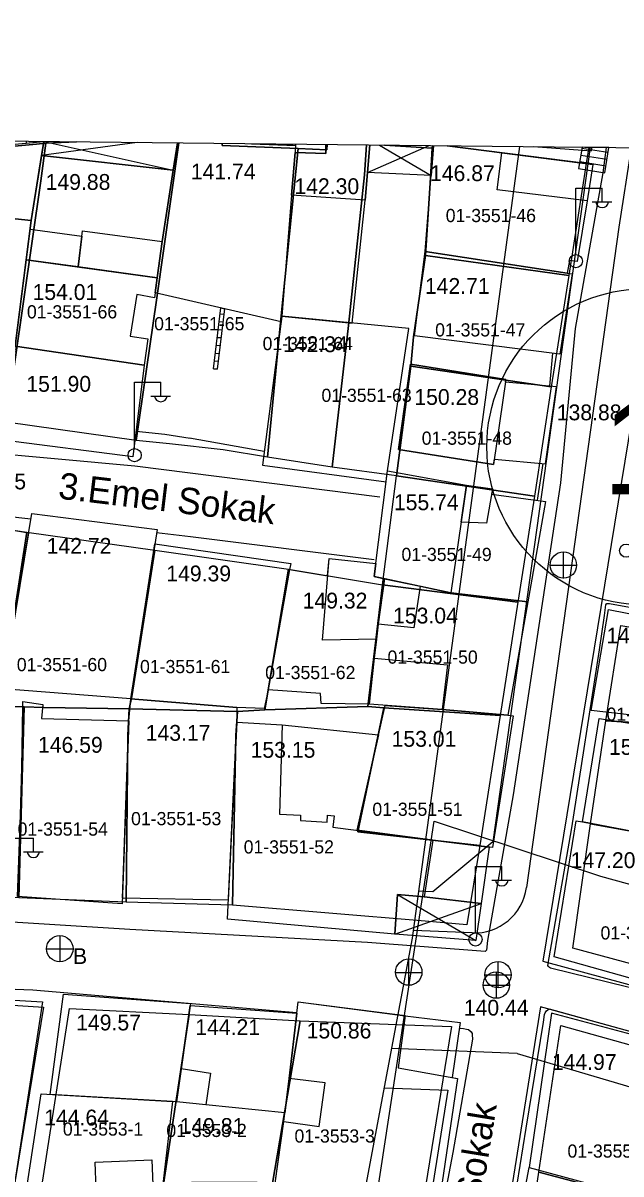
# Model space of a CAD drawing. Extents: x 419101 to 420177, y 4451541 to 4452254.
# Drawn here: x 419957.9 to 420003.3, y 4452158.5 to 4452245.8 of the extents above; entities that cross this region are included whole.
import ezdxf

# ---------------------------------------------------------------- set-up
doc = ezdxf.new("R2010")
doc.units = 0
for name, color, linetype in [('0_ÖNERİ_LEJAND', 7, 'Continuous'), ('2_KADASTRO', 7, 'Continuous'), ('3_HALİHAZIR', 7, 'Continuous'), ('Level 10', 7, 'Continuous'), ('Level 29', 7, 'Continuous'), ('Level 58', 7, 'Continuous'), ('Level 62', 7, 'Continuous'), ('Level 9', 7, 'Continuous')]:
    doc.layers.add(name, color=color, linetype=linetype)

# ---------------------------------------------------------------- blocks, each defined once
blk = doc.blocks.new('15')
at = {"layer": 'Level 58'}
blk.add_circle((0, 0), 12, dxfattribs=at)
blk.add_text('15', height=7.2, dxfattribs=at).set_placement((-3.23, -3.6))

msp = doc.modelspace()

# ---------------------------------------------------------------- linework, layer by layer
at = {"layer": '0_ÖNERİ_LEJAND'}
msp.add_lwpolyline([(419108.722, 4452245.778), (420173.096, 4452234.536), (420165.768, 4451540.511), (419101.295, 4451551.753)], close=True, dxfattribs=at)
at = {"layer": '2_KADASTRO'}
for points in [[(419947.6, 4452216.79), (419949.52, 4452225.12), (419951.24, 4452232.71), (419951.59, 4452234.21), (419951.7, 4452234.59), (419951.96, 4452235.95), (419958.98, 4452236.6), (419959.68, 4452236.66), (419959.31, 4452233.8), (419956.67, 4452215.49)], [(419987.34, 4452219.75), (419987.56, 4452221.98), (419988.47, 4452228.15), (419999.33, 4452226.63), (419997.98, 4452218.19)], [(419986.25, 4452211.42), (419987.34, 4452219.75), (419997.98, 4452218.19), (419996.73, 4452209.88)], [(419985.2, 4452203.15), (419986.25, 4452211.42), (419996.73, 4452209.88), (419995.46, 4452201.84)], [(419948.09, 4452194.19), (419948.21, 4452199.5), (419948.42, 4452208.61), (419958.25, 4452207.16), (419956.42, 4452195.38), (419956.21, 4452193.97)], [(419956.21, 4452193.97), (419956.42, 4452195.38), (419958.25, 4452207.16), (419967.94, 4452205.78), (419966.21, 4452194.68), (419965.99, 4452193.75), (419959.53, 4452193.85), (419958.03, 4452193.91)], [(419965.99, 4452193.75), (419966.21, 4452194.68), (419967.94, 4452205.78), (419978.08, 4452204.35), (419976.27, 4452193.67), (419974.21, 4452193.55)], [(419976.27, 4452193.67), (419978.08, 4452204.35), (419985.2, 4452203.15), (419984.09, 4452193.93)], [(419984.09, 4452193.93), (419985.2, 4452203.15), (419995.46, 4452201.84), (419994.13, 4452193.26), (419985.31, 4452193.82)], [(420002.12, 4452192.852), (420003.257, 4452200.068), (420011.351, 4452198.703), (420010.142, 4452192.357)], [(419947.68, 4452179.85), (419947.89, 4452189.92), (419948.09, 4452194.19), (419956.21, 4452193.97), (419958.03, 4452193.91), (419957.62, 4452179.42)], [(419957.62, 4452179.42), (419958.03, 4452193.91), (419959.53, 4452193.85), (419965.99, 4452193.75), (419965.89, 4452191.75), (419965.77, 4452179.1)], [(419973.83, 4452178.86), (419974.08, 4452191.73), (419974.21, 4452193.55), (419976.27, 4452193.67), (419984.09, 4452193.93), (419985.31, 4452193.82), (419984.62, 4452190.57), (419983.34, 4452184.42), (419992.57, 4452183.4), (419991.6, 4452177.38), (419988.424, 4452177.645)], [(419965.77, 4452179.1), (419965.89, 4452191.75), (419965.99, 4452193.75), (419974.21, 4452193.55), (419974.08, 4452191.73), (419973.83, 4452178.86)], [(419983.34, 4452184.42), (419984.62, 4452190.57), (419985.31, 4452193.82), (419994.13, 4452193.26), (419992.57, 4452183.4)], [(420000.957, 4452185.025), (420002.12, 4452192.852), (420010.142, 4452192.357), (420010.06, 4452190.988), (420018.021, 4452189.344), (420016.535, 4452182.22)], [(419999.629, 4452175.611), (420000.957, 4452185.025), (420016.535, 4452182.22), (420014.048, 4452171.708)], [(419950.1, 4452155.956), (419950.366, 4452161.853), (419950.532, 4452171.71), (419959.501, 4452171.114), (419957.143, 4452156.748), (419952.814, 4452156.419), (419953.05, 4452153.93), (419950.45, 4452152.766)], [(419959.313, 4452157.08), (419959.381, 4452157.522), (419961.464, 4452171.021), (419970.547, 4452170.58), (419968.598, 4452157.708), (419960.064, 4452157.042), (419959.35, 4452157.078)], [(419968.598, 4452157.708), (419970.547, 4452170.58), (419978.96, 4452170.086), (419976.824, 4452157.627), (419970.57, 4452157.759)], [(419976.824, 4452157.627), (419978.96, 4452170.086), (419988.299, 4452169.733), (419990.426, 4452169.652), (419988.442, 4452157.381)], [(419997.053, 4452158.619), (419998.713, 4452169.742), (420011.095, 4452166.263), (420008.303, 4452155.621)], [(419996.325, 4452153.685), (419997.053, 4452158.619), (420008.303, 4452155.621), (420007.034, 4452150.592)]]:
    msp.add_lwpolyline(points, close=True, dxfattribs=at)
for points in [[(419961.993, 4452236.766), (419959.68, 4452236.66), (419958.98, 4452236.6), (419951.96, 4452235.95), (419952.106, 4452236.87)], [(419969.772, 4452236.684), (419968.06, 4452224.75), (419966.52, 4452214.12), (419956.67, 4452215.49), (419959.31, 4452233.8), (419959.68, 4452236.66), (419961.993, 4452236.766)], [(419973.046, 4452236.649), (419973.05, 4452236.49), (419978.8, 4452236.251), (419977.46, 4452223.07), (419976.47, 4452212.85), (419973.11, 4452213.4), (419969.05, 4452213.86), (419966.52, 4452214.12), (419968.06, 4452224.75), (419969.772, 4452236.684)], [(419980.999, 4452236.565), (419980.99, 4452236.16), (419978.8, 4452236.251), (419973.05, 4452236.49), (419973.046, 4452236.649)], [(419983.985, 4452236.533), (419983.83, 4452234.25), (419982.61, 4452222.83), (419981.39, 4452212.09), (419976.47, 4452212.85), (419977.46, 4452223.07), (419978.8, 4452236.251), (419980.99, 4452236.16), (419980.999, 4452236.565)], [(419985.362, 4452236.519), (419988.96, 4452236.28), (419988.84, 4452234.03), (419988.47, 4452228.15), (419987.56, 4452221.98), (419987.34, 4452219.75), (419986.25, 4452211.42), (419981.39, 4452212.09), (419982.61, 4452222.83), (419983.83, 4452234.25), (419983.985, 4452236.533)], [(419988.978, 4452236.481), (419988.96, 4452236.28), (419985.362, 4452236.519)], [(419990.102, 4452236.469), (420000.65, 4452235.13), (419999.33, 4452226.63), (419988.47, 4452228.15), (419988.84, 4452234.03), (419988.96, 4452236.28), (419988.978, 4452236.481)], [(419988.978, 4452236.481), (419990.102, 4452236.469)], [(420000.842, 4452236.355), (420000.65, 4452235.13), (419990.102, 4452236.469)]]:
    msp.add_lwpolyline(points, dxfattribs=at)
at = {"layer": '3_HALİHAZIR'}
for p, q in [((419966.597, 4452236.717), (419959.359, 4452235.723)), ((419959.544, 4452236.792), (419969.329, 4452234.618)), ((419977.86, 4452236.598), (419978.592, 4452236.49)), ((419984.061, 4452234.434), (419988.739, 4452236.483)), ((419984.967, 4452236.523), (419988.881, 4452234.212)), ((420000.324, 4452236.361), (420000.068, 4452234.737)), ((420000.324, 4452236.361), (420000.068, 4452234.737)), ((420002.285, 4452235.955), (420000.309, 4452236.266)), ((420002.044, 4452234.426), (420002.345, 4452236.34)), ((420002.044, 4452234.426), (420002.345, 4452236.34)), ((420002.122, 4452234.925), (420000.147, 4452235.236)), ((420002.199, 4452235.414), (420000.224, 4452235.725)), ((420000.068, 4452234.737), (420002.044, 4452234.426)), ((420000.068, 4452234.737), (420002.044, 4452234.426)), ((419999.851, 4452228.243), (419999.851, 4452233.243)), ((419999.851, 4452233.243), (420001.851, 4452233.243)), ((420001.851, 4452232.243), (420001.851, 4452233.243)), ((420001.091, 4452232.203), (420002.591, 4452232.203)), ((419972.889, 4452223.724), (419973.178, 4452223.701)), ((419972.816, 4452223.128), (419973.105, 4452223.105)), ((419972.67, 4452221.936), (419972.957, 4452221.913)), ((419972.743, 4452222.532), (419973.031, 4452222.509)), ((419972.597, 4452221.339), (419972.883, 4452221.317)), ((419972.452, 4452220.147), (419972.736, 4452220.125)), ((419972.525, 4452220.743), (419972.81, 4452220.721)), ((419972.379, 4452219.551), (419972.662, 4452219.529)), ((419966.399, 4452213.523), (419966.399, 4452218.523)), ((419966.399, 4452218.523), (419968.399, 4452218.523)), ((419968.399, 4452217.523), (419968.399, 4452218.523)), ((419967.639, 4452217.483), (419969.139, 4452217.483)), ((419998.928, 4452203.654), (419998.928, 4452205.654)), ((419997.908, 4452204.644), (419999.908, 4452204.644)), ((419956.733, 4452183.953), (419958.733, 4452183.953)), ((419958.733, 4452182.953), (419958.733, 4452183.953)), ((419957.973, 4452182.913), (419959.473, 4452182.913)), ((419992.242, 4452176.789), (419992.242, 4452181.789)), ((419992.242, 4452181.789), (419994.242, 4452181.789)), ((419994.242, 4452180.789), (419994.242, 4452181.789)), ((419993.482, 4452180.749), (419994.983, 4452180.749)), ((419986.341, 4452179.662), (419992.275, 4452176.175)), ((419986.133, 4452176.665), (419992.674, 4452178.995)), ((419960.738, 4452176.56), (419960.738, 4452174.56)), ((419959.738, 4452175.56), (419961.738, 4452175.56)), ((419987.205, 4452172.776), (419987.205, 4452174.776)), ((419993.84, 4452171.793), (419993.84, 4452173.793)), ((419993.972, 4452172.582), (419993.972, 4452174.582)), ((419986.185, 4452173.766), (419988.185, 4452173.766)), ((419992.952, 4452173.572), (419994.952, 4452173.572)), ((419992.82, 4452172.783), (419994.82, 4452172.783))]:
    msp.add_line(p, q, dxfattribs=at)
for points in [[(419959.528, 4452236.792), (419958.578, 4452230.799), (419956.612, 4452215.549), (419956.523, 4452214.674), (419947.67, 4452215.871), (419948.606, 4452220.213), (419948.606, 4452220.213), (419949.346, 4452224.062), (419950.816, 4452231.703), (419951.815, 4452235.854), (419955.215, 4452235.245), (419955.432, 4452236.42), (419959.496, 4452236.792)], [(419959.528, 4452236.792), (419958.578, 4452230.799), (419954.192, 4452231.25), (419954.729, 4452234.379), (419955.04, 4452234.299), (419955.432, 4452236.42), (419959.496, 4452236.792)], [(419958.19, 4452236.806), (419958.179, 4452236.672), (419959.496, 4452236.792)], [(419969.669, 4452236.685), (419969.329, 4452234.618), (419959.359, 4452235.723), (419959.528, 4452236.792)], [(419975.263, 4452236.626), (419978.592, 4452236.49), (419978.579, 4452235.963), (419978.292, 4452232.715), (419977.568, 4452223.552), (419977.51, 4452223.101), (419967.969, 4452225.324), (419968.119, 4452226.455), (419968.489, 4452229.208), (419969.329, 4452234.618), (419969.669, 4452236.685)], [(419975.263, 4452236.626), (419978.592, 4452236.49), (419978.594, 4452236.59)], [(419980.915, 4452236.566), (419980.899, 4452235.882), (419978.579, 4452235.963), (419978.292, 4452232.715), (419977.568, 4452223.552), (419982.912, 4452223.02), (419983.879, 4452232.339), (419984.242, 4452236.531)], [(419984.242, 4452236.531), (419983.879, 4452232.339), (419978.292, 4452232.715), (419978.579, 4452235.963), (419980.899, 4452235.882), (419980.915, 4452236.566)], [(419978.594, 4452236.59), (419978.579, 4452235.963), (419980.899, 4452235.882), (419980.915, 4452236.566)], [(419989.053, 4452236.48), (419988.881, 4452234.212), (419984.061, 4452234.434), (419984.242, 4452236.531)], [(419990.23, 4452236.467), (419994.252, 4452235.921), (420001.154, 4452235.036), (420000.716, 4452232.282), (419999.965, 4452227.678), (419999.366, 4452227.762), (419999.208, 4452226.808), (419988.442, 4452228.447), (419989.053, 4452236.48)], [(419996.657, 4452236.4), (420001.049, 4452236.073), (420001.093, 4452236.353)], [(420002.345, 4452236.34), (420000.324, 4452236.361)], [(420002.156, 4452236.342), (420001.913, 4452234.411)], [(420001.913, 4452234.411), (419999.802, 4452222.616), (419998.693, 4452210.898)], [(419998.086, 4452220.723), (419997.85, 4452218.221)], [(419984.994, 4452209.801), (419966.431, 4452212.161), (419948.679, 4452213.79), (419941.386, 4452214.799)], [(419968.7, 4452214.556), (419966.516, 4452214.801)], [(419970.628, 4452214.268), (419968.7, 4452214.556)], [(419976.24, 4452213.284), (419970.572, 4452214.278)], [(419997.35, 4452212.356), (419996.929, 4452209.578)], [(419998.693, 4452210.898), (419997.182, 4452200.922), (419995.112, 4452187.223), (419993.157, 4452176.191), (419993.088, 4452175.444), (419992.985, 4452175.345), (419984.05, 4452176.044), (419966.038, 4452177.008), (419942.865, 4452178.466), (419937.373, 4452178.744), (419937.196, 4452178.771), (419937.003, 4452178.843), (419936.947, 4452178.939), (419936.893, 4452179.054), (419937.097, 4452188.271), (419937.125, 4452189.914)], [(419937.301, 4452200.246), (419937.302, 4452200.333), (419937.873, 4452209.885), (419937.906, 4452210.283), (419937.951, 4452210.371), (419937.987, 4452210.393), (419951.985, 4452208.903), (419958.544, 4452208.178)], [(419968.078, 4452207.124), (419970.652, 4452206.84), (419984.559, 4452205.091)], [(420066.337, 4452156.278), (420051.269, 4452160.468), (420030.285, 4452165.948), (420011.001, 4452170.861), (419997.934, 4452174.091), (419997.862, 4452174.131), (419997.777, 4452174.206), (419997.735, 4452174.288), (419999.548, 4452184.737), (420001.653, 4452198.222), (420002.034, 4452200.846), (420002.118, 4452201.645), (420002.172, 4452201.726), (420002.206, 4452201.744), (420002.414, 4452201.745), (420005.431, 4452201.197)], [(419936.156, 4452151.806), (419935.829, 4452169.356), (419935.747, 4452173.143), (419935.767, 4452173.195), (419935.865, 4452173.303), (419958.7, 4452172.447), (419978.713, 4452170.727)], [(419996.098, 4452161.96), (419997.397, 4452169.997), (419997.481, 4452170.577), (419997.536, 4452170.686), (419997.635, 4452170.857), (419997.84, 4452170.992), (420012.033, 4452167.065), (420035.546, 4452160.663), (420057.659, 4452154.567), (420064.003, 4452152.514), (420064.108, 4452152.454), (420064.211, 4452152.351), (420064.261, 4452152.206), (420064.254, 4452152.071), (420063.181, 4452148.983), (420057.785, 4452135.801), (420055.479, 4452130.297), (420055.416, 4452130.26), (420055.372, 4452130.251), (420055.281, 4452130.253), (420038.868, 4452135.048), (420034.07, 4452136.251)], [(419991.03, 4452169.531), (419991.328, 4452169.501), (419991.558, 4452169.467), (419991.715, 4452169.421), (419991.919, 4452169.257), (419991.984, 4452169.141), (419991.991, 4452169.03), (419992.027, 4452168.698), (419990.542, 4452160.097), (419988.989, 4452151.996)], [(419993.601, 4452146.368), (419996.098, 4452161.96)]]:
    msp.add_lwpolyline(points, dxfattribs=at)
for points in [[(419993.902, 4452233.135), (419994.252, 4452235.921), (420001.154, 4452235.036), (420000.716, 4452232.282)], [(419969.329, 4452234.618), (419968.489, 4452229.208), (419968.119, 4452226.455), (419962.119, 4452227.276), (419958.193, 4452227.813), (419958.578, 4452230.799), (419959.359, 4452235.723)], [(419948.606, 4452220.213), (419950.816, 4452231.703), (419954.192, 4452231.25), (419958.578, 4452230.799), (419956.612, 4452215.549), (419953.456, 4452216.095), (419953.95, 4452219.423)], [(419962.119, 4452227.276), (419958.193, 4452227.813), (419958.492, 4452230.137), (419962.413, 4452229.599)], [(419968.119, 4452226.455), (419962.119, 4452227.276), (419962.466, 4452230.019), (419968.489, 4452229.208)], [(419988.442, 4452228.447), (419999.208, 4452226.808), (419999.571, 4452226.741), (419998.64, 4452220.652), (419987.626, 4452222.053)], [(419957.348, 4452221.263), (419958.193, 4452227.813), (419968.119, 4452226.455), (419967.918, 4452224.937), (419966.571, 4452225.181), (419966.07, 4452222.012), (419967.414, 4452221.811), (419967.139, 4452219.813)], [(419972.662, 4452219.529), (419972.379, 4452219.551), (419972.942, 4452224.165), (419973.228, 4452224.099)], [(419985.507, 4452211.258), (419985.575, 4452211.806), (419987.184, 4452222.595), (419977.568, 4452223.552), (419976.105, 4452212.24), (419985.473, 4452210.987)], [(419956.523, 4452214.674), (419956.612, 4452215.549), (419957.348, 4452221.263), (419967.139, 4452219.813), (419966.274, 4452212.864), (419956.438, 4452214.128)], [(419987.317, 4452219.909), (419994.541, 4452218.74), (419993.624, 4452212.299), (419986.402, 4452213.435)], [(419994.511, 4452218.531), (419994.541, 4452218.74), (419987.317, 4452219.909), (419986.402, 4452213.435), (419993.624, 4452212.299), (419993.68, 4452212.694), (419997.567, 4452212.336), (419998.393, 4452218.171)], [(419990.386, 4452202.554), (419984.576, 4452203.791), (419985.575, 4452211.806), (419991.574, 4452210.733)], [(419990.386, 4452202.554), (419984.576, 4452203.791), (419985.575, 4452211.806), (419991.574, 4452210.733), (419993.537, 4452210.448), (419993.466, 4452210.044), (419997.547, 4452209.494), (419996.213, 4452201.875)], [(419991.574, 4452210.733), (419993.537, 4452210.448), (419993.083, 4452207.845), (419991.166, 4452207.925)], [(419948.437, 4452208.836), (419958.368, 4452207.108), (419956.42, 4452195.268), (419948.097, 4452195.805), (419948.146, 4452200.055)], [(419956.42, 4452195.268), (419958.608, 4452208.565), (419968.113, 4452207.351), (419966.132, 4452194.502)], [(419967.946, 4452206.268), (419978.239, 4452204.784), (419978.149, 4452204.323), (419976.522, 4452195.194), (419976.236, 4452193.781), (419974.169, 4452193.85), (419966.132, 4452194.502)], [(419978.149, 4452204.323), (419981.042, 4452203.857), (419981.146, 4452205.164), (419984.699, 4452204.778), (419984.576, 4452203.791), (419985.363, 4452203.623), (419984.88, 4452200.179), (419984.744, 4452199.05), (419984.567, 4452197.591), (419984.178, 4452194.112), (419980.553, 4452194.171), (419980.5, 4452194.916), (419976.522, 4452195.194)], [(419980.652, 4452198.977), (419981.146, 4452205.164), (419984.699, 4452204.778), (419984.576, 4452203.791), (419985.363, 4452203.623), (419984.88, 4452200.179), (419984.744, 4452199.05)], [(419996.213, 4452201.875), (419994.692, 4452193.271), (419989.723, 4452193.698), (419984.178, 4452194.112), (419984.567, 4452197.591), (419984.88, 4452200.179), (419985.363, 4452203.623), (419988.062, 4452203.049), (419990.386, 4452202.554)], [(419984.88, 4452200.179), (419985.363, 4452203.623), (419988.062, 4452203.049), (419987.569, 4452199.889)], [(420011.205, 4452199.537), (420009.984, 4452192.448), (420005.005, 4452193.166), (420001.027, 4452193.623), (420002.329, 4452201.288)], [(419984.178, 4452194.112), (419984.567, 4452197.591), (419990.118, 4452197.102), (419989.723, 4452193.698)], [(419957.52, 4452179.526), (419957.749, 4452185.689), (419957.865, 4452189.282), (419957.932, 4452193.935), (419957.943, 4452194.302), (419959.46, 4452194.078), (419959.354, 4452193.011), (419965.974, 4452192.845), (419965.475, 4452178.954)], [(419965.49, 4452179.388), (419965.974, 4452192.845), (419966.132, 4452194.502), (419974.169, 4452193.85), (419974.154, 4452192.756), (419973.51, 4452179.247)], [(419994.692, 4452193.271), (419995.095, 4452193.225), (419993.529, 4452183.241), (419989.004, 4452183.79), (419983.287, 4452184.541), (419985.407, 4452194.02), (419989.723, 4452193.698)], [(420000.351, 4452185.189), (420001.623, 4452193.021), (420004.945, 4452192.523), (420005.005, 4452193.166), (420009.984, 4452192.448), (420009.771, 4452190.86), (420012.76, 4452190.292), (420011.28, 4452183.082)], [(419973.44, 4452177.795), (419974.154, 4452192.756), (419977.593, 4452192.545), (419977.388, 4452185.767), (419978.991, 4452185.691), (419978.984, 4452185.295), (419981.004, 4452185.167), (419981.041, 4452185.702), (419981.533, 4452185.647), (419981.439, 4452184.784), (419989.004, 4452183.79), (419988.349, 4452179.483), (419986.341, 4452179.662), (419986.133, 4452176.665)], [(419992.674, 4452178.995), (419988.349, 4452179.483), (419986.341, 4452179.662), (419986.133, 4452176.665), (419973.44, 4452177.795), (419974.154, 4452192.756), (419977.593, 4452192.545), (419984.904, 4452191.774), (419983.287, 4452184.541), (419989.004, 4452183.79), (419993.283, 4452183.271)], [(420000.351, 4452185.189), (420011.28, 4452183.082), (420012.031, 4452182.897), (420009.625, 4452172.039), (420006.147, 4452173.063), (420006.039, 4452172.742), (419998.211, 4452174.938), (419999.873, 4452185.255)], [(419986.133, 4452176.665), (419986.341, 4452179.662), (419988.349, 4452179.483), (419992.674, 4452178.995), (419992.275, 4452176.175)], [(419950.368, 4452172.053), (419959.43, 4452171.524), (419957.09, 4452156.413), (419953.526, 4452156.209), (419953.415, 4452154.085), (419950.522, 4452153.345), (419950.443, 4452155.59), (419950.324, 4452161.921), (419950.31, 4452166.685), (419950.309, 4452167.191)], [(419960.002, 4452164.511), (419961.016, 4452172.124), (419970.635, 4452171.412), (419969.576, 4452163.947), (419969.291, 4452163.977)], [(419970.613, 4452171.253), (419978.707, 4452170.676), (419978.124, 4452165.727), (419977.795, 4452163.114), (419971.807, 4452163.723), (419969.576, 4452163.947), (419969.576, 4452163.947), (419969.936, 4452166.486)], [(419977.057, 4452157.774), (419977.712, 4452162.447), (419980.401, 4452162.078), (419980.852, 4452165.375), (419978.124, 4452165.727), (419978.807, 4452171.52), (419986.922, 4452170.504), (419986.391, 4452166.521), (419990.882, 4452165.719), (419989.634, 4452157.174)], [(419986.917, 4452170.469), (419991.092, 4452169.959), (419990.489, 4452165.789), (419990.882, 4452165.719), (419989.634, 4452157.174), (419977.057, 4452157.774), (419977.712, 4452162.447), (419978.124, 4452165.727), (419978.807, 4452171.52)], [(420008.183, 4452155.764), (420011.271, 4452167.14), (419998.008, 4452170.668), (419996.312, 4452158.966)], [(419969.576, 4452163.947), (419969.936, 4452166.486), (419972.172, 4452166.128), (419971.807, 4452163.723)], [(419969.291, 4452163.977), (419968.543, 4452157.696), (419967.802, 4452157.643), (419963.494, 4452157.348), (419958.649, 4452156.979), (419958.155, 4452156.949), (419959.319, 4452164.55)], [(419969.576, 4452163.947), (419969.291, 4452163.977), (419968.543, 4452157.696), (419969.796, 4452157.784), (419970.709, 4452157.842), (419975.702, 4452157.839), (419975.702, 4452157.839), (419977.057, 4452157.774), (419977.795, 4452163.114), (419971.807, 4452163.723)], [(419963.494, 4452157.348), (419963.421, 4452159.369), (419967.71, 4452159.557), (419967.802, 4452157.643)], [(419995.354, 4452153.874), (419996.312, 4452158.966), (420008.183, 4452155.764), (420006.808, 4452150.483)]]:
    msp.add_lwpolyline(points, close=True, dxfattribs=at)
for centre, radius in [((419999.861, 4452227.718), 0.5), ((419966.41, 4452212.998), 0.5), ((420003.675, 4452205.758), 0.5), ((419998.913, 4452204.662), 1), ((419960.738, 4452175.56), 1), ((419992.253, 4452176.265), 0.5), ((419987.19, 4452173.785), 1), ((419993.825, 4452172.801), 1), ((419993.956, 4452173.59), 1)]:
    msp.add_circle(centre, radius, dxfattribs=at)
for centre in [(420001.851, 4452232.246), (419968.4, 4452217.527), (419958.734, 4452182.956), (419994.243, 4452180.793)]:
    msp.add_arc(centre, 0.474, 184.83843, 355.14641, dxfattribs=at)
at = {"layer": 'Level 10'}
for points in [[(420007.467, 4452236.285), (419997.353, 4452174.616), (420066.674, 4452155.814), (420089.449, 4452221.455), (420009.019, 4452236.269)], [(419861.204, 4452060.247), (419854.491, 4452098.651), (419924.708, 4452108.842), (419924.53, 4452114.92), (419978.438, 4452115.238), (419989.122, 4452185.228), (420001.725, 4452181.071)], [(420001.725, 4452181.071), (420038.081, 4452171.059), (420054.833, 4452173.562), (420061.427, 4452179.819), (420146.853, 4452177.853), (420172.492, 4452177.283)]]:
    msp.add_lwpolyline(points, dxfattribs=at)
msp.add_lwpolyline([(420065.245, 4452152.359), (419997.178, 4452171.149), (419987.722, 4452111.832), (420046.839, 4452107.791)], close=True, dxfattribs=at)
at = {"layer": 'Level 29'}
for points in [[(420000.93, 4452236.354), (419993.575, 4452183.676), (419989.026, 4452179.88), (419987.949, 4452179.924)], [(419985.341, 4452165.019), (419990.163, 4452164.82), (419981.622, 4452111.064)]]:
    msp.add_lwpolyline(points, dxfattribs=at)
at = {"layer": 'Level 62'}
for p, q in [((420004.05, 4452236.322), (420003.112, 4452230.291)), ((420003.112, 4452230.291), (419996.117, 4452180.198)), ((419991.99, 4452176.755), (419987.545, 4452176.938)), ((419995.4, 4452167.607), (419985.899, 4452167.999)), ((419995.406, 4452167.607), (420079.435, 4452142.675))]:
    msp.add_line(p, q, dxfattribs=at)
msp.add_arc((419992.155, 4452180.752), 4, 267.64061, 352.04957, dxfattribs=at)
at = {"layer": 'Level 9'}
msp.add_lwpolyline([(419755.233, 4452085.894), (419757.951, 4452086.548), (419824.936, 4452099.877), (419869.345, 4452107.579), (419921.383, 4452113.966), (419941.866, 4452115.632), (419976.189, 4452116.187), (419987.467, 4452176.363), (419995.601, 4452236.411)], dxfattribs=at)

# ---------------------------------------------------------------- block references
at = {"layer": 'Level 58'}
msp.add_blockref('15', (420005.108, 4452213.623), dxfattribs=at)

# ---------------------------------------------------------------- texts
at = {"layer": '2_KADASTRO'}
for s, p in [('01-3551-46', (419989.993, 4452230.677)), ('01-3551-66', (419958.245, 4452223.371)), ('01-3551-65', (419967.889, 4452222.469)), ('01-3551-47', (419989.19, 4452222.002)), ('01-3551-64', (419976.11, 4452220.964)), ('01-3551-63', (419980.572, 4452217.037)), ('01-3551-48', (419988.172, 4452213.789)), ('01-3551-49', (419986.637, 4452204.968)), ('01-3551-60', (419957.477, 4452196.613)), ('01-3551-61', (419966.819, 4452196.462)), ('01-3551-50', (419985.577, 4452197.181)), ('01-3551-62', (419976.307, 4452196.011)), ('01-3556-1', (420002.182, 4452192.852)), ('01-3551-51', (419984.431, 4452185.639)), ('01-3551-54', (419957.54, 4452184.135)), ('01-3551-53', (419966.14, 4452184.929)), ('01-3551-52', (419974.677, 4452182.783)), ('01-3556-18', (420001.727, 4452176.259)), ('01-3553-1', (419960.97, 4452161.382)), ('01-3553-2', (419968.815, 4452161.276)), ('01-3553-3', (419978.527, 4452160.854)), ('01-3555-1', (419999.221, 4452159.711))]:
    msp.add_text(s, height=1, dxfattribs=at).set_placement(p)
at = {"layer": '3_HALİHAZIR'}
for s, p in [('141.74', (419970.673, 4452233.909)), ('146.87', (419988.802, 4452233.786)), ('149.88', (419959.663, 4452233.122)), ('142.30', (419978.525, 4452232.8)), ('142.71', (419988.413, 4452225.233)), ('154.01', (419958.672, 4452224.77)), ('142.34', (419977.652, 4452220.814)), ('151.90', (419958.201, 4452217.807)), ('150.28', (419987.614, 4452216.811)), ('155.74', (419986.064, 4452208.824)), ('142.72', (419959.741, 4452205.519)), ('149.39', (419968.81, 4452203.424)), ('149.32', (419979.147, 4452201.366)), ('153.04', (419986.002, 4452200.23)), ('145.27', (420002.179, 4452198.713)), ('143.17', (419967.252, 4452191.333)), ('146.59', (419959.084, 4452190.425)), ('153.15', (419975.205, 4452190.044)), ('153.01', (419985.89, 4452190.879)), ('150.26', (420002.369, 4452190.264)), ('147.20', (419999.469, 4452181.677)), ('B', (419961.738, 4452174.398)), ('149.57', (419961.98, 4452169.362)), ('144.21', (419971.007, 4452169.01)), ('150.86', (419979.451, 4452168.75)), ('144.97', (419998.036, 4452166.364)), ('144.64', (419959.554, 4452162.152)), ('149.81', (419969.817, 4452161.51))]:
    msp.add_text(s, height=1.2, dxfattribs=at).set_placement(p)
for s, height, rotation, p in [('138.88 ', 1.2, 359.99793, (419998.41, 4452215.642)), ('138.65 ', 1.2, 359.99793, (419953.272, 4452210.404)), ('3.Emel Sokak', 2, 353.1556, (419960.557, 4452209.715)), ('140.44 ', 1.2, 359.99793, (419991.363, 4452170.488)), ('2.Ayok Sokak', 2, 80.83374, (419991.266, 4452147.558))]:
    msp.add_text(s, height=height, rotation=rotation, dxfattribs=at).set_placement(p)

doc.saveas('drawing.dxf')
